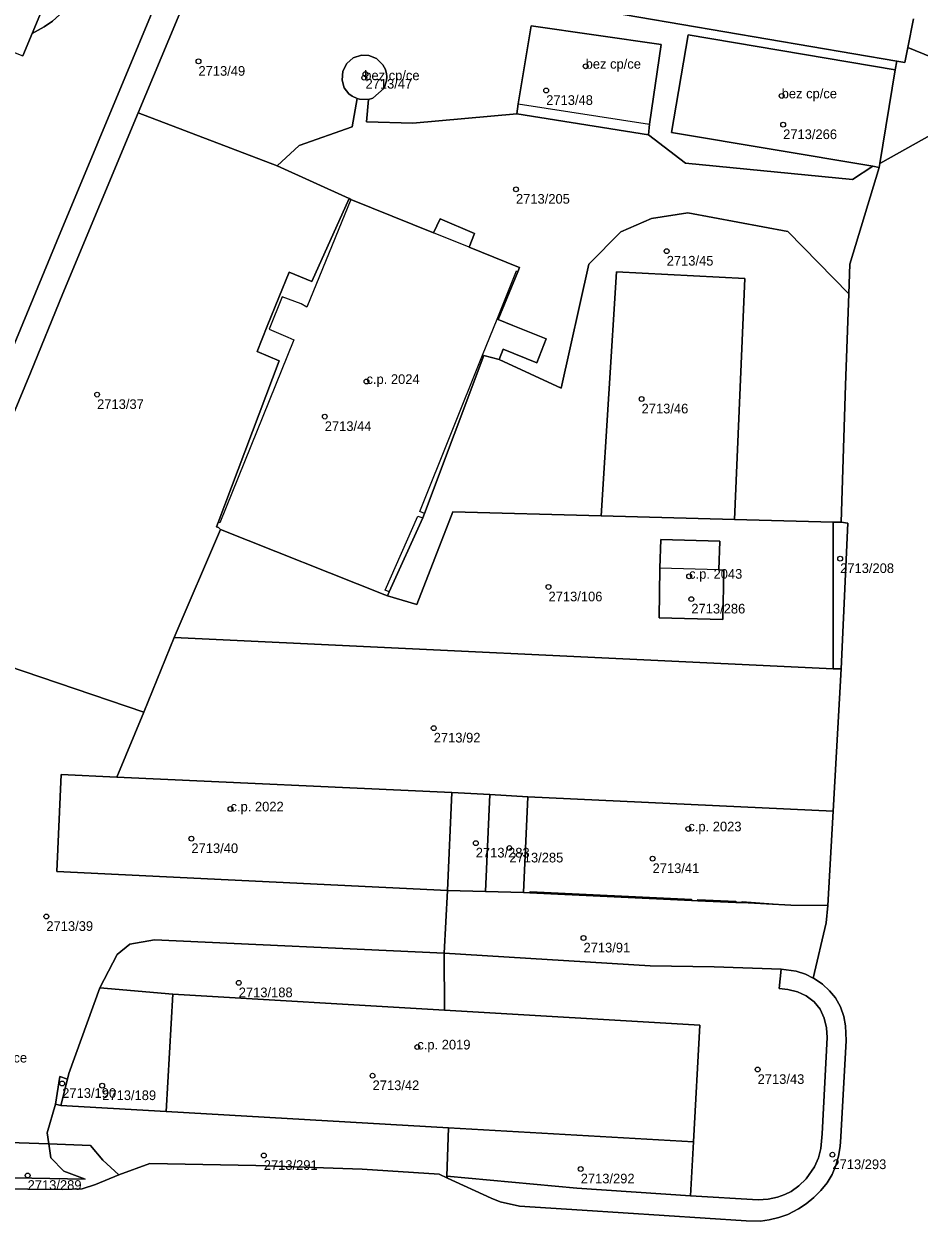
# Model space of a CAD drawing. Extents: x -878211 to -870363, y -1058464 to -1052522.
# Drawn here: x -873749.8 to -873657.2, y -1055216.6 to -1055092.6 of the extents above; entities that cross this region are included whole.
import ezdxf

# ---------------------------------------------------------------- set-up
doc = ezdxf.new("R2010")
doc.units = 0
for name, color, linetype in [('Definiční body', 7, 'Continuous'), ('Polygon budovy', 7, 'Continuous'), ('Polygon parcely', 7, 'Continuous')]:
    doc.layers.add(name, color=color, linetype=linetype)

msp = doc.modelspace()

# ---------------------------------------------------------------- linework, layer by layer
at = {"layer": 'Definiční body'}
for centre in [(-873731.74, -1055096.49994), (-873714.45, -1055097.82994), (-873691.67, -1055097.00994), (-873714.58, -1055098.19994), (-873695.75, -1055099.51994), (-873671.38, -1055100.07994), (-873671.23, -1055103.05994), (-873698.88, -1055109.74994), (-873683.28, -1055116.15994), (-873714.35, -1055129.65994), (-873742.23, -1055131.00994), (-873685.88, -1055131.46994), (-873718.67, -1055133.28994), (-873665.33, -1055147.99994), (-873680.96, -1055149.82994), (-873695.51, -1055150.92994), (-873680.73, -1055152.18994), (-873707.39, -1055165.54994), (-873728.42, -1055173.92994), (-873681.04, -1055175.98994), (-873732.47, -1055176.99994), (-873703.04, -1055177.45994), (-873699.56, -1055177.96994), (-873684.74, -1055179.06994), (-873747.48, -1055185.05994), (-873691.89, -1055187.28994), (-873727.57, -1055191.92994), (-873709.09, -1055198.57994), (-873673.87, -1055200.90994), (-873713.72, -1055201.54994), (-873745.84, -1055202.34994), (-873741.7, -1055202.57994), (-873666.13, -1055209.72994), (-873724.98, -1055209.80994), (-873749.42, -1055211.87994), (-873692.18, -1055211.20994)]:
    msp.add_circle(centre, 0.25, dxfattribs=at)
at = {"layer": 'Polygon budovy'}
for points in [[(-873697.3, -1055092.81), (-873698.65, -1055100.9), (-873685.06, -1055102.99), (-873683.87, -1055094.76)], [(-873659.62, -1055097.39), (-873681.07, -1055093.75), (-873682.78, -1055103.86), (-873661.95, -1055107.37), (-873661.28, -1055107.48), (-873661.21, -1055107.07)], [(-873712.66, -1055096.85), (-873713.33, -1055096.21), (-873714.11, -1055095.89), (-873714.87, -1055095.87), (-873715.73, -1055096.13), (-873716.38, -1055096.71), (-873716.8, -1055097.51), (-873716.88, -1055098.46), (-873716.65, -1055099.23), (-873716.18, -1055099.86), (-873715.84, -1055100.11), (-873715.3, -1055100.34), (-873715.09, -1055100.43), (-873714.14, -1055100.46), (-873713.69, -1055100.32), (-873712.53, -1055099.27), (-873712.28, -1055098.5), (-873712.23, -1055098.07), (-873712.29, -1055097.79), (-873712.4, -1055097.33)], [(-873729.68, -1055144.78), (-873729.45, -1055144.97), (-873712.45, -1055151.75), (-873712.17, -1055151.85), (-873711.99, -1055151.45), (-873712.43, -1055151.25), (-873709.04, -1055143.59), (-873708.51, -1055143.79), (-873708.36, -1055143.32), (-873708.83, -1055143.12), (-873702.35, -1055126.93), (-873700.83, -1055123.21), (-873698.82, -1055118.18), (-873698.68, -1055118.29), (-873698.5, -1055117.84), (-873698.63, -1055117.8), (-873703.74, -1055115.73), (-873707.42, -1055114.25), (-873715.96, -1055110.79), (-873720.51, -1055121.94), (-873721.1, -1055121.6), (-873723.08, -1055120.88), (-873724.42, -1055124.22), (-873722.48, -1055125.07), (-873721.87, -1055125.34), (-873729.52, -1055144.3), (-873729.7, -1055144.24), (-873729.87, -1055144.71)], [(-873683.99, -1055148.99), (-873684.06, -1055154.14), (-873677.47, -1055154.3), (-873677.37, -1055149.18), (-873677.87, -1055149.17)], [(-873746.4, -1055180.4), (-873705.96, -1055182.37), (-873705.51, -1055172.22), (-873740.2, -1055170.62), (-873745.94, -1055170.36)], [(-873697.64, -1055172.67), (-873698.11, -1055182.59), (-873697.46, -1055182.61), (-873697.42, -1055182.47), (-873680.7, -1055183.25), (-873680.7, -1055183.39), (-873680.07, -1055183.42), (-873680.05, -1055183.29), (-873676.13, -1055183.48), (-873676.11, -1055183.6), (-873675.48, -1055183.62), (-873675.46, -1055183.5), (-873670.43, -1055183.87), (-873666.59, -1055183.91), (-873666.05, -1055174.16)], [(-873734.38, -1055193.11), (-873735.09, -1055205.27), (-873705.85, -1055206.95), (-873680.5, -1055208.41), (-873679.86, -1055196.3), (-873706.28, -1055194.75)]]:
    msp.add_lwpolyline(points, close=True, dxfattribs=at)
at = {"layer": 'Polygon parcely'}
for points in [[(-873742.18, -1055077.4), (-873748.94, -1055093.62), (-873747.7, -1055092.94), (-873746.84, -1055092.34), (-873746.12, -1055091.67), (-873744.2, -1055089.3), (-873739.58, -1055078.46), (-873728.54, -1055053.66), (-873724.66, -1055045.55), (-873721.65, -1055039.17), (-873721.03, -1055037.29), (-873720.89, -1055036.21), (-873728, -1055042.02), (-873728.38, -1055046.09), (-873737.47, -1055066.98), (-873737.66, -1055067.43), (-873741.2, -1055075.24)], [(-873749.93, -1055095.92), (-873748.94, -1055093.62), (-873742.18, -1055077.4), (-873741.2, -1055075.24), (-873771.89, -1055063.45), (-873779.92, -1055083.96)], [(-873730.67, -1055084.29), (-873737.98, -1055101.84), (-873723.58, -1055107.33), (-873721.33, -1055105.22), (-873715.83, -1055103.28), (-873715.3, -1055100.34), (-873715.84, -1055100.11), (-873716.18, -1055099.86), (-873716.65, -1055099.23), (-873716.88, -1055098.46), (-873716.8, -1055097.51), (-873716.38, -1055096.71), (-873715.73, -1055096.13), (-873714.87, -1055095.87), (-873714.11, -1055095.89), (-873713.33, -1055096.21), (-873712.66, -1055096.85), (-873712.4, -1055097.33), (-873712.29, -1055097.79), (-873712.23, -1055098.07), (-873712.28, -1055098.5), (-873712.53, -1055099.27), (-873713.69, -1055100.32), (-873714.14, -1055100.46), (-873714.35, -1055102.76), (-873709.56, -1055102.91), (-873698.78, -1055101.95), (-873698.65, -1055100.9), (-873697.3, -1055092.81), (-873683.87, -1055094.76), (-873685.06, -1055102.99), (-873685.18, -1055104.12), (-873681.35, -1055107.05), (-873664.06, -1055108.73), (-873661.95, -1055107.37), (-873682.78, -1055103.86), (-873681.07, -1055093.75), (-873659.62, -1055097.39), (-873659.47, -1055096.49)], [(-873685.18, -1055104.12), (-873685.06, -1055102.99), (-873683.87, -1055094.76), (-873697.3, -1055092.81), (-873698.65, -1055100.9), (-873698.78, -1055101.95)], [(-873682.78, -1055103.86), (-873661.95, -1055107.37), (-873661.28, -1055107.48), (-873661.21, -1055107.07), (-873659.62, -1055097.39), (-873681.07, -1055093.75)], [(-873659.47, -1055096.49), (-873659.62, -1055097.39), (-873661.21, -1055107.07), (-873654.86, -1055103.51), (-873652.51, -1055097.46), (-873658.32, -1055095.06), (-873658.64, -1055096.63)], [(-873715.84, -1055100.11), (-873715.3, -1055100.34), (-873715.09, -1055100.43), (-873714.14, -1055100.46), (-873713.69, -1055100.32), (-873712.53, -1055099.27), (-873712.28, -1055098.5), (-873712.23, -1055098.07), (-873712.29, -1055097.79), (-873712.4, -1055097.33), (-873712.66, -1055096.85), (-873713.33, -1055096.21), (-873714.11, -1055095.89), (-873714.87, -1055095.87), (-873715.73, -1055096.13), (-873716.38, -1055096.71), (-873716.8, -1055097.51), (-873716.88, -1055098.46), (-873716.65, -1055099.23), (-873716.18, -1055099.86)], [(-873661.95, -1055107.37), (-873664.06, -1055108.73), (-873681.35, -1055107.05), (-873685.18, -1055104.12), (-873698.78, -1055101.95), (-873709.56, -1055102.91), (-873714.35, -1055102.76), (-873714.14, -1055100.46), (-873715.09, -1055100.43), (-873715.3, -1055100.34), (-873715.83, -1055103.28), (-873721.33, -1055105.22), (-873723.58, -1055107.33), (-873716.14, -1055110.69), (-873715.96, -1055110.79), (-873707.42, -1055114.25), (-873706.72, -1055112.81), (-873703.16, -1055114.33), (-873703.74, -1055115.73), (-873698.63, -1055117.8), (-873698.5, -1055117.84), (-873698.68, -1055118.29), (-873700.71, -1055123.24), (-873699.19, -1055123.85), (-873695.75, -1055125.23), (-873696.72, -1055127.71), (-873700.2, -1055126.31), (-873700.62, -1055127.39), (-873694.19, -1055130.34), (-873691.35, -1055117.5), (-873688.02, -1055114.15), (-873684.86, -1055112.76), (-873681.08, -1055112.18), (-873670.74, -1055114.12), (-873664.44, -1055120.58), (-873664.34, -1055117.51), (-873661.28, -1055107.48)], [(-873760.46, -1055156.07), (-873737.38, -1055163.9), (-873734.27, -1055156.15), (-873729.45, -1055144.97), (-873729.68, -1055144.78), (-873729.87, -1055144.71), (-873729.7, -1055144.24), (-873723.4, -1055127.51), (-873725.68, -1055126.56), (-873724.62, -1055123.94), (-873723.41, -1055120.94), (-873722.35, -1055118.32), (-873720.02, -1055119.29), (-873716.14, -1055110.69), (-873723.58, -1055107.33), (-873737.98, -1055101.84), (-873745.78, -1055120.55), (-873749.13, -1055128.77)], [(-873700.2, -1055126.31), (-873696.72, -1055127.71), (-873695.75, -1055125.23), (-873699.19, -1055123.85), (-873700.71, -1055123.24), (-873698.68, -1055118.29), (-873698.5, -1055117.84), (-873698.63, -1055117.8), (-873703.74, -1055115.73), (-873703.16, -1055114.33), (-873706.72, -1055112.81), (-873707.42, -1055114.25), (-873715.96, -1055110.79), (-873716.14, -1055110.69), (-873720.02, -1055119.29), (-873722.35, -1055118.32), (-873723.41, -1055120.94), (-873724.62, -1055123.94), (-873725.68, -1055126.56), (-873723.4, -1055127.51), (-873729.7, -1055144.24), (-873729.87, -1055144.71), (-873729.68, -1055144.78), (-873729.45, -1055144.97), (-873712.45, -1055151.75), (-873712.17, -1055151.85), (-873711.99, -1055151.45), (-873708.51, -1055143.79), (-873708.36, -1055143.32), (-873702.19, -1055126.97), (-873700.62, -1055127.39)], [(-873670.74, -1055114.12), (-873681.08, -1055112.18), (-873684.86, -1055112.76), (-873688.02, -1055114.15), (-873691.35, -1055117.5), (-873694.19, -1055130.34), (-873700.62, -1055127.39), (-873702.19, -1055126.97), (-873708.36, -1055143.32), (-873708.51, -1055143.79), (-873711.99, -1055151.45), (-873712.17, -1055151.85), (-873709.13, -1055152.74), (-873705.4, -1055143.14), (-873690.08, -1055143.56), (-873688.49, -1055118.31), (-873675.18, -1055118.99), (-873676.25, -1055143.93), (-873666.05, -1055144.21), (-873665.24, -1055144.22), (-873664.76, -1055130.05), (-873664.44, -1055120.58)], [(-873690.08, -1055143.56), (-873676.25, -1055143.93), (-873675.18, -1055118.99), (-873688.49, -1055118.31)], [(-873729.45, -1055144.97), (-873734.27, -1055156.15), (-873666.05, -1055159.4), (-873666.05, -1055144.21), (-873676.25, -1055143.93), (-873690.08, -1055143.56), (-873705.4, -1055143.14), (-873709.13, -1055152.74), (-873712.17, -1055151.85), (-873712.45, -1055151.75)], [(-873665.24, -1055144.22), (-873666.05, -1055144.21), (-873666.05, -1055159.4), (-873665.22, -1055159.41), (-873664.55, -1055144.32)], [(-873677.79, -1055146.2), (-873677.87, -1055149.17), (-873677.37, -1055149.18), (-873677.47, -1055154.3), (-873684.06, -1055154.14), (-873683.99, -1055148.99), (-873683.9, -1055146)], [(-873677.79, -1055146.2), (-873683.9, -1055146), (-873683.99, -1055148.99), (-873684.06, -1055154.14), (-873677.47, -1055154.3), (-873677.37, -1055149.18), (-873677.87, -1055149.17)], [(-873697.64, -1055172.67), (-873666.05, -1055174.16), (-873665.22, -1055159.41), (-873666.05, -1055159.4), (-873734.27, -1055156.15), (-873737.38, -1055163.9), (-873740.2, -1055170.62), (-873705.51, -1055172.22), (-873701.58, -1055172.44)], [(-873705.96, -1055182.37), (-873705.51, -1055172.22), (-873740.2, -1055170.62), (-873745.94, -1055170.36), (-873746.4, -1055180.4)], [(-873702.02, -1055182.48), (-873701.58, -1055172.44), (-873705.51, -1055172.22), (-873705.96, -1055182.37)], [(-873697.64, -1055172.67), (-873701.58, -1055172.44), (-873702.02, -1055182.48), (-873698.11, -1055182.59)], [(-873680.07, -1055183.42), (-873676.11, -1055183.6), (-873675.48, -1055183.62), (-873670.43, -1055183.87), (-873666.59, -1055183.91), (-873666.05, -1055174.16), (-873697.64, -1055172.67), (-873698.11, -1055182.59), (-873697.46, -1055182.61), (-873680.7, -1055183.39)], [(-873669.89, -1055190.71), (-873668.92, -1055191.03), (-873668.11, -1055191.43), (-873666.79, -1055185.7), (-873666.59, -1055183.91), (-873670.43, -1055183.87), (-873675.48, -1055183.62), (-873676.11, -1055183.6), (-873680.07, -1055183.42), (-873680.7, -1055183.39), (-873697.46, -1055182.61), (-873698.11, -1055182.59), (-873702.02, -1055182.48), (-873705.96, -1055182.37), (-873706.32, -1055188.86), (-873684.99, -1055190.17), (-873678.38, -1055190.26), (-873671.43, -1055190.5)], [(-873734.38, -1055193.11), (-873706.28, -1055194.75), (-873706.32, -1055188.86), (-873736.29, -1055187.47), (-873738.84, -1055187.91), (-873740.17, -1055188.99), (-873741.95, -1055192.43)], [(-873668.02, -1055193.89), (-873668.83, -1055193.28), (-873669.75, -1055192.85), (-873670.76, -1055192.61), (-873671.64, -1055192.52), (-873671.43, -1055190.5), (-873678.38, -1055190.26), (-873684.99, -1055190.17), (-873706.32, -1055188.86), (-873706.28, -1055194.75), (-873679.86, -1055196.3), (-873680.5, -1055208.41), (-873680.82, -1055213.98), (-873673.8, -1055214.4), (-873672.78, -1055214.34), (-873671.8, -1055214.14), (-873671.04, -1055213.86), (-873670.41, -1055213.53), (-873669.59, -1055212.94), (-873668.85, -1055212.22), (-873667.97, -1055211), (-873667.58, -1055210.04), (-873667.33, -1055209.07), (-873667.18, -1055207.57), (-873666.66, -1055197.59), (-873666.73, -1055196.58), (-873666.97, -1055195.59), (-873667.39, -1055194.66)], [(-873671.43, -1055190.5), (-873671.64, -1055192.52), (-873670.76, -1055192.61), (-873669.75, -1055192.85), (-873668.83, -1055193.28), (-873668.02, -1055193.89), (-873667.39, -1055194.66), (-873666.97, -1055195.59), (-873666.73, -1055196.58), (-873666.66, -1055197.59), (-873667.18, -1055207.57), (-873667.33, -1055209.07), (-873667.58, -1055210.04), (-873667.97, -1055211), (-873668.85, -1055212.22), (-873669.59, -1055212.94), (-873670.41, -1055213.53), (-873671.04, -1055213.86), (-873671.8, -1055214.14), (-873672.78, -1055214.34), (-873673.8, -1055214.4), (-873680.82, -1055213.98), (-873692.58, -1055213.19), (-873706.02, -1055211.94), (-873705.96, -1055212.15), (-873701.44, -1055214.23), (-873700.5, -1055214.6), (-873698.51, -1055215.05), (-873692.02, -1055215.47), (-873675.05, -1055216.59), (-873673.56, -1055216.6), (-873672.66, -1055216.48), (-873671.69, -1055216.24), (-873670.73, -1055215.92), (-873669.63, -1055215.35), (-873668.83, -1055214.8), (-873668.05, -1055214.17), (-873667.34, -1055213.44), (-873666.69, -1055212.65), (-873666.17, -1055211.79), (-873665.78, -1055210.86), (-873665.5, -1055209.88), (-873665.32, -1055208.88), (-873665.25, -1055207.88), (-873664.71, -1055197.89), (-873664.77, -1055196.38), (-873664.95, -1055195.4), (-873665.29, -1055194.41), (-873665.81, -1055193.48), (-873666.42, -1055192.76), (-873667.17, -1055192.07), (-873668.01, -1055191.48), (-873668.11, -1055191.43), (-873668.92, -1055191.03), (-873669.89, -1055190.71)], [(-873735.09, -1055205.27), (-873734.38, -1055193.11), (-873741.95, -1055192.43), (-873745.15, -1055201.31), (-873745.3, -1055201.91), (-873745.99, -1055204.64)], [(-873735.09, -1055205.27), (-873705.85, -1055206.95), (-873680.5, -1055208.41), (-873679.86, -1055196.3), (-873706.28, -1055194.75), (-873734.38, -1055193.11)], [(-873746.53, -1055204.5), (-873745.99, -1055204.64), (-873745.3, -1055201.91), (-873746.1, -1055201.63)], [(-873706.02, -1055211.94), (-873705.85, -1055206.95), (-873735.09, -1055205.27), (-873745.99, -1055204.64), (-873746.53, -1055204.5), (-873747.4, -1055207.45), (-873747.23, -1055208.61), (-873742.93, -1055208.77), (-873741.64, -1055210.3), (-873739.97, -1055211.82), (-873736.76, -1055210.65), (-873725.81, -1055210.84), (-873714.81, -1055211.24), (-873706.82, -1055211.73), (-873705.96, -1055212.15)], [(-873706.02, -1055211.94), (-873692.58, -1055213.19), (-873680.82, -1055213.98), (-873680.5, -1055208.41), (-873705.85, -1055206.95)], [(-873747.03, -1055210.05), (-873747.23, -1055208.61), (-873752.35, -1055208.42), (-873752.67, -1055212.1), (-873743.48, -1055212.26), (-873745.69, -1055211.45)]]:
    msp.add_lwpolyline(points, close=True, dxfattribs=at)
for points in [[(-873729.39, -1055074.21), (-873746.41, -1055115.11), (-873762.53, -1055154.18), (-873763.71, -1055156.95), (-873772.78, -1055177.06), (-873777.46, -1055185.88), (-873779.61, -1055189.32), (-873783.25, -1055194.12), (-873785.81, -1055197.2), (-873791.67, -1055204.04), (-873789.11, -1055206.09), (-873778.24, -1055192.5), (-873776.97, -1055190.12), (-873776.05, -1055188.4), (-873766.33, -1055170.24), (-873766.19, -1055169.9), (-873760.46, -1055156.07), (-873749.13, -1055128.77), (-873745.78, -1055120.55), (-873737.98, -1055101.84), (-873730.67, -1055084.29)], [(-873762.53, -1055154.18), (-873746.41, -1055115.11), (-873729.39, -1055074.21)], [(-873730.67, -1055084.29), (-873659.47, -1055096.49), (-873658.64, -1055096.63), (-873658.32, -1055095.06), (-873657.73, -1055092.1)], [(-873746.84, -1055092.34), (-873747.7, -1055092.94), (-873748.94, -1055093.62), (-873749.93, -1055095.92)], [(-873657.73, -1055092.1), (-873658.32, -1055095.06), (-873652.51, -1055097.46), (-873654.86, -1055103.51)], [(-873654.86, -1055103.51), (-873661.21, -1055107.07), (-873661.28, -1055107.48), (-873664.34, -1055117.51), (-873664.44, -1055120.58), (-873664.76, -1055130.05), (-873665.24, -1055144.22), (-873664.55, -1055144.32), (-873665.22, -1055159.41), (-873666.05, -1055174.16), (-873666.59, -1055183.91), (-873666.79, -1055185.7), (-873668.11, -1055191.43), (-873668.01, -1055191.48), (-873667.17, -1055192.07), (-873666.42, -1055192.76), (-873665.81, -1055193.48), (-873665.29, -1055194.41), (-873664.95, -1055195.4), (-873664.77, -1055196.38), (-873664.71, -1055197.89), (-873665.25, -1055207.88), (-873665.32, -1055208.88), (-873665.5, -1055209.88), (-873665.78, -1055210.86), (-873666.17, -1055211.79), (-873666.69, -1055212.65), (-873667.34, -1055213.44), (-873668.05, -1055214.17), (-873668.83, -1055214.8), (-873669.63, -1055215.35), (-873670.73, -1055215.92), (-873671.69, -1055216.24), (-873672.66, -1055216.48), (-873673.56, -1055216.6), (-873675.05, -1055216.59), (-873692.02, -1055215.47), (-873698.51, -1055215.05), (-873700.5, -1055214.6), (-873701.44, -1055214.23), (-873705.96, -1055212.15), (-873706.82, -1055211.73), (-873714.81, -1055211.24), (-873725.81, -1055210.84), (-873736.76, -1055210.65), (-873739.97, -1055211.82), (-873742.38, -1055212.83), (-873743.78, -1055213.25), (-873745.8, -1055213.32), (-873763.8, -1055213.15)], [(-873752.35, -1055208.42), (-873747.23, -1055208.61), (-873747.4, -1055207.45), (-873746.53, -1055204.5), (-873746.1, -1055201.63), (-873745.3, -1055201.91), (-873745.15, -1055201.31), (-873741.95, -1055192.43), (-873740.17, -1055188.99), (-873738.84, -1055187.91), (-873736.29, -1055187.47), (-873706.32, -1055188.86), (-873705.96, -1055182.37), (-873746.4, -1055180.4), (-873745.94, -1055170.36), (-873740.2, -1055170.62), (-873737.38, -1055163.9), (-873760.46, -1055156.07)], [(-873763.8, -1055213.15), (-873745.8, -1055213.32), (-873743.78, -1055213.25), (-873742.38, -1055212.83), (-873739.97, -1055211.82), (-873741.64, -1055210.3), (-873742.93, -1055208.77), (-873747.23, -1055208.61), (-873747.03, -1055210.05), (-873745.69, -1055211.45), (-873743.48, -1055212.26), (-873752.67, -1055212.1)]]:
    msp.add_lwpolyline(points, dxfattribs=at)

# ---------------------------------------------------------------- texts
at = {"layer": 'Definiční body'}
for s, p in [('bez cp/ce', (-873691.67, -1055097.26)), ('2713/49', (-873731.74, -1055097.989)), ('bez cp/ce', (-873714.58, -1055098.45)), ('2713/47', (-873714.45, -1055099.319)), ('2713/48', (-873695.75, -1055101.009)), ('bez cp/ce', (-873671.38, -1055100.33)), ('2713/266', (-873671.23, -1055104.549)), ('2713/205', (-873698.88, -1055111.239)), ('2713/45', (-873683.28, -1055117.649)), ('c.p. 2024', (-873714.35, -1055129.909)), ('2713/37', (-873742.23, -1055132.499)), ('2713/46', (-873685.88, -1055132.959)), ('2713/44', (-873718.67, -1055134.779)), ('2713/208', (-873665.33, -1055149.489)), ('c.p. 2043', (-873680.96, -1055150.08)), ('2713/106', (-873695.51, -1055152.419)), ('2713/286', (-873680.73, -1055153.679)), ('2713/92', (-873707.39, -1055167.039)), ('c.p. 2022', (-873728.42, -1055174.179)), ('c.p. 2023', (-873681.04, -1055176.24)), ('2713/40', (-873732.47, -1055178.489)), ('2713/283', (-873703.04, -1055178.949)), ('2713/285', (-873699.56, -1055179.459)), ('2713/41', (-873684.74, -1055180.559)), ('2713/39', (-873747.48, -1055186.549)), ('2713/91', (-873691.89, -1055188.779)), ('2713/188', (-873727.57, -1055193.419)), ('c.p. 2019', (-873709.09, -1055198.83)), ('bez cp/ce', (-873755.2, -1055200.179)), ('2713/42', (-873713.72, -1055203.039)), ('2713/43', (-873673.87, -1055202.399)), ('2713/190', (-873745.84, -1055203.839)), ('2713/189', (-873741.7, -1055204.069)), ('2713/291', (-873724.98, -1055211.299)), ('2713/293', (-873666.13, -1055211.219)), ('2713/292', (-873692.18, -1055212.699)), ('2713/289', (-873749.42, -1055213.369))]:
    msp.add_text(s, height=0.999996, dxfattribs=at).set_placement(p)

doc.saveas('drawing.dxf')
